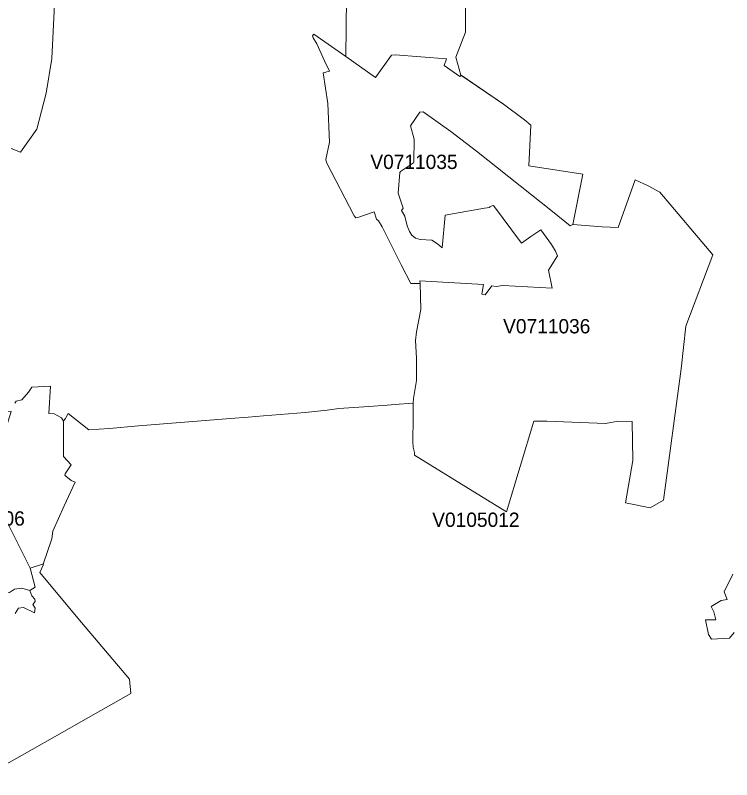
# Model space of a CAD drawing. Extents: x 369010 to 735936, y 6377141 to 6616555.
# Drawn here: x 561961 to 566968, y 6440113 to 6445455 of the extents above; entities that cross this region are included whole.
import ezdxf
from ezdxf.enums import TextEntityAlignment as Align

# ---------------------------------------------------------------- set-up
doc = ezdxf.new("R2010")
doc.units = 0
doc.header["$LTSCALE"] = 40
doc.layers.add('3', color=7, linetype='Continuous', lineweight=13)
doc.layers.add('4', color=7, linetype='Continuous')

msp = doc.modelspace()

# ---------------------------------------------------------------- linework, layer by layer
at = {"layer": '3'}
for points in [[(561923.82, 6447429.38), (561983.07, 6447166.23), (562031.23, 6446981.19), (562108.68, 6446711.59), (562090.48, 6446647.7), (562068.3, 6446609.8), (562016.33, 6446551.21), (562203.19, 6446078.37), (562218.75, 6446045.76), (562373.82, 6446084.82), (562268.23, 6445792.87), (562240.92, 6445791.72), (562236.29, 6445529.72), (562217.42, 6445153.2), (562175.88, 6444910.9), (562112.66, 6444659.5), (561998.13, 6444497.8), (561931.6, 6444525.28)], [(561931.6, 6444525.28), (561998.13, 6444497.8), (562112.66, 6444659.5), (562175.88, 6444910.9), (562217.42, 6445153.2), (562236.29, 6445529.72), (562240.92, 6445791.72), (562268.23, 6445792.87), (562373.82, 6446084.82), (562218.75, 6446045.76), (562203.19, 6446078.37), (562016.33, 6446551.21), (562068.3, 6446609.8), (562090.48, 6446647.7), (562108.68, 6446711.59), (562031.23, 6446981.19), (561983.07, 6447166.23), (561923.82, 6447429.38)], [(561957.75, 6442745.45), (561968.17, 6442758.52), (562005.91, 6442768.95), (562052.74, 6442821.08), (562076.25, 6442857.49), (562206.33, 6442862.63), (562195.91, 6442672.46), (562232.48, 6442669.81), (562284.45, 6442641.18), (562299.18, 6442618.84), (562299.18, 6442621.82), (562312.25, 6442636.38), (562316.56, 6442646.97), (562329.96, 6442672.79), (562474.45, 6442557.11), (562618.6, 6442567.86), (562821.68, 6442585.41), (563465.32, 6442637.87), (563587.96, 6442645.98), (563694.88, 6442654.92), (563986.33, 6442680.24), (564141.74, 6442694.64), (564221.84, 6442706.22), (564432.86, 6442721.78), (564560.79, 6442730.39), (564643.05, 6442737.01), (564707.76, 6442741.64), (564742.68, 6442745.45), (564744.5, 6442777.06), (564765.69, 6442903.01), (564765.69, 6443059.08), (564758.4, 6443182.38), (564765.02, 6443242.95), (564796.47, 6443400.18), (564789.85, 6443581.74), (564725.63, 6443580.42), (564657.45, 6443712.32), (564524.38, 6443976.14), (564500.22, 6444019.66), (564486.81, 6444030.59), (564468.77, 6444081.4), (564356.23, 6444041.34), (564341.83, 6444040.19), (564329.75, 6444053.43), (564135.61, 6444426.14), (564130.81, 6444447.99), (564157.96, 6444567.65), (564144.72, 6444838.74), (564111.95, 6445052.91), (564156.8, 6445063.66), (564121.71, 6445137.48), (564068.42, 6445256.14), (564041.94, 6445298.35), (564039.45, 6445310.6), (564047.4, 6445323.84), (564271.16, 6445166.28), (564276.29, 6445576.73)], [(564276.29, 6445576.73), (564271.16, 6445166.28), (564477.54, 6445020.3), (564589.59, 6445176.7), (564615.57, 6445179.35), (564975.05, 6445151.88), (564959.33, 6445103.72), (565068.72, 6445026.76), (565076.83, 6445036.19), (565076.17, 6445036.69), (565041.25, 6445161.64), (565108.78, 6445336.41), (565107.95, 6445545.45)], [(565107.95, 6445545.45), (565108.78, 6445336.41), (565041.25, 6445161.64), (565076.17, 6445036.69), (565373.42, 6444834.11), (565520.22, 6444724.38), (565565.07, 6444688.3), (565550.84, 6444402.31), (565928.52, 6444344.05), (565857.35, 6443993.35), (566063.4, 6443977.13), (566173.63, 6443972.16), (566292.46, 6444304.5), (566384.48, 6444262.79), (566465.25, 6444219.1), (566835.81, 6443781.83), (566647.14, 6443282.01), (566615.86, 6442983.94), (566490.57, 6442067.71), (566399.21, 6442013.42), (566225.93, 6442048.18), (566277.9, 6442344.27), (566272.77, 6442616.02), (566175.78, 6442618.34), (566086.9, 6442603.12), (565676.12, 6442617.68), (565586.42, 6442618.51), (565394.27, 6441984.46), (565220.66, 6442092.2), (564750.29, 6442380.18), (564750.13, 6442399.05), (564740.86, 6442436.95), (564738.71, 6442473.86), (564739.54, 6442526.98), (564740.86, 6442588.39), (564742.68, 6442745.45), (564707.76, 6442741.64), (564643.05, 6442737.01), (564560.79, 6442730.39), (564432.86, 6442721.78), (564221.84, 6442706.22), (564141.74, 6442694.64), (563986.33, 6442680.24), (563694.88, 6442654.92), (563587.96, 6442645.98), (563465.32, 6442637.87), (562821.68, 6442585.41), (562618.6, 6442567.86), (562474.45, 6442557.11), (562329.96, 6442672.79), (562316.56, 6442646.97), (562312.25, 6442636.38), (562299.18, 6442621.82), (562298.02, 6442372.73)], [(561882.11, 6441958.48), (562064.5, 6441591.06), (562157.34, 6441622.84), (562157.84, 6441625.98), (562217.09, 6441796.12), (562223.88, 6441849.41), (562302.49, 6442026.66), (562379.78, 6442191.51), (562352.47, 6442205.08), (562313.91, 6442233.88), (562308.28, 6442240.83), (562308.94, 6442249.93), (562351.64, 6442312.66), (562298.02, 6442372.73), (562299.18, 6442618.84), (562284.45, 6442641.18), (562232.48, 6442669.81), (562195.91, 6442672.46), (562206.33, 6442862.63), (562076.25, 6442857.49), (562052.74, 6442821.08), (562005.91, 6442768.95), (561968.17, 6442758.52), (561957.75, 6442745.45)], [(562298.02, 6442372.73), (562351.64, 6442312.66), (562308.94, 6442249.93), (562308.28, 6442240.83), (562313.91, 6442233.88), (562352.47, 6442205.08), (562379.78, 6442191.51), (562302.49, 6442026.66), (562223.88, 6441849.41), (562217.09, 6441796.12), (562157.84, 6441625.98), (562156.02, 6441612.9), (562132.35, 6441560.11), (562398.15, 6441241.02), (562760.27, 6440815.01), (562769.21, 6440715.54), (562558.36, 6440597.04), (562234.63, 6440413), (562079.89, 6440324.13), (561701.55, 6440113.11)], [(561701.55, 6440113.11), (562079.89, 6440324.13), (562234.63, 6440413), (562558.36, 6440597.04), (562769.21, 6440715.54), (562760.27, 6440815.01), (562398.15, 6441241.02), (562132.35, 6441560.11), (562156.02, 6441612.9), (562157.34, 6441622.84), (562064.5, 6441591.06), (562100.91, 6441458.16), (562061.85, 6441434.66), (562077.4, 6441398.25), (562098.26, 6441374.74), (562100.91, 6441359.19), (562082.7, 6441338.33), (562100.91, 6441312.18), (562095.61, 6441278.42), (562017.49, 6441317.48), (561983.73, 6441312.18), (561960.23, 6441275.77)], [(566985.26, 6441142.87), (566953.98, 6441101.17), (566827.87, 6441096.37), (566805.69, 6441128.97), (566786.16, 6441229.43), (566857.82, 6441229.43), (566842.26, 6441285.54), (566824.06, 6441323.44), (566895.23, 6441365.97), (566936.93, 6441372.59), (566916.08, 6441426.05), (566977.32, 6441548.69)], [(566977.32, 6441548.69), (566916.08, 6441426.05), (566936.93, 6441372.59), (566895.23, 6441365.97), (566824.06, 6441323.44), (566842.26, 6441285.54), (566857.82, 6441229.43), (566786.16, 6441229.43), (566805.69, 6441128.97), (566827.87, 6441096.37), (566953.98, 6441101.17), (566985.26, 6441142.87)], [(561960.23, 6441275.77), (561983.73, 6441312.18), (562017.49, 6441317.48), (562095.61, 6441278.42), (562100.91, 6441312.18), (562082.7, 6441338.33), (562100.91, 6441359.19), (562098.26, 6441374.74), (562077.4, 6441398.25), (562061.85, 6441434.66), (562007.07, 6441452.86), (561955.1, 6441445.08)]]:
    msp.add_lwpolyline(points, dxfattribs=at)
for points in [[(564789.85, 6443581.74), (564788.53, 6443599.78), (565233.57, 6443574.46), (565222.64, 6443506.6), (565245.65, 6443501.8), (565291, 6443563.53), (565322.44, 6443561.05), (565368.45, 6443567.18), (565714.19, 6443548.97), (565688.87, 6443673.6), (565751.76, 6443774.06), (565737.19, 6443806.66), (565708.23, 6443852.67), (565634.42, 6443956.77), (565564.24, 6443908.28), (565500.19, 6443862.44), (565303.74, 6444126.08), (565277.09, 6444120.12), (565277.09, 6444112.84), (565240.85, 6444107.88), (564966.44, 6444059.55), (564945.75, 6443830.82), (564913.15, 6443858.79), (564873.26, 6443882.96), (564790.51, 6443887.76), (564757.74, 6443898.68), (564733.58, 6443919.2), (564716.7, 6443943.37), (564699.65, 6443983.25), (564682.77, 6444052.27), (564661.09, 6444091), (564671.85, 6444106.72), (564636.92, 6444211.98), (564649.5, 6444355.97), (564654.47, 6444364.41), (564743.84, 6444424.98), (564747.48, 6444430.94), (564748.64, 6444589.49), (564723.32, 6444683.83), (564788.69, 6444778.17), (564811.53, 6444780.65), (565005, 6444642.62), (565185.24, 6444505.91), (565715.51, 6444083.71), (565838.15, 6443983.25), (565857.35, 6443993.35), (565928.52, 6444344.05), (565550.84, 6444402.31), (565565.07, 6444688.3), (565520.22, 6444724.38), (565373.42, 6444834.11), (565076.83, 6445036.19), (565068.72, 6445026.76), (564959.33, 6445103.72), (564975.05, 6445151.88), (564615.57, 6445179.35), (564589.59, 6445176.7), (564477.54, 6445020.3), (564271.16, 6445166.28), (564047.4, 6445323.84), (564039.45, 6445310.6), (564041.94, 6445298.35), (564068.42, 6445256.14), (564121.71, 6445137.48), (564156.8, 6445063.66), (564111.95, 6445052.91), (564144.72, 6444838.74), (564157.96, 6444567.65), (564130.81, 6444447.99), (564135.61, 6444426.14), (564329.75, 6444053.43), (564341.83, 6444040.19), (564356.23, 6444041.34), (564468.77, 6444081.4), (564486.81, 6444030.59), (564500.22, 6444019.66), (564524.38, 6443976.14), (564657.45, 6443712.32), (564725.63, 6443580.42)], [(564789.85, 6443581.74), (564796.47, 6443400.18), (564765.02, 6443242.95), (564758.4, 6443182.38), (564765.69, 6443059.08), (564765.69, 6442903.01), (564744.5, 6442777.06), (564742.68, 6442745.45), (564740.86, 6442588.39), (564739.54, 6442526.98), (564738.71, 6442473.86), (564740.86, 6442436.95), (564750.13, 6442399.05), (564750.29, 6442380.18), (565220.66, 6442092.2), (565394.27, 6441984.46), (565586.42, 6442618.51), (565676.12, 6442617.68), (566086.9, 6442603.12), (566175.78, 6442618.34), (566272.77, 6442616.02), (566277.9, 6442344.27), (566225.93, 6442048.18), (566399.21, 6442013.42), (566490.57, 6442067.71), (566615.86, 6442983.94), (566647.14, 6443282.01), (566835.81, 6443781.83), (566465.25, 6444219.1), (566384.48, 6444262.79), (566292.46, 6444304.5), (566173.63, 6443972.16), (566063.4, 6443977.13), (565857.35, 6443993.35), (565838.15, 6443983.25), (565715.51, 6444083.71), (565185.24, 6444505.91), (565005, 6444642.62), (564811.53, 6444780.65), (564788.69, 6444778.17), (564723.32, 6444683.83), (564748.64, 6444589.49), (564747.48, 6444430.94), (564743.84, 6444424.98), (564654.47, 6444364.41), (564649.5, 6444355.97), (564636.92, 6444211.98), (564671.85, 6444106.72), (564661.09, 6444091), (564682.77, 6444052.27), (564699.65, 6443983.25), (564716.7, 6443943.37), (564733.58, 6443919.2), (564757.74, 6443898.68), (564790.51, 6443887.76), (564873.26, 6443882.96), (564913.15, 6443858.79), (564945.75, 6443830.82), (564966.44, 6444059.55), (565240.85, 6444107.88), (565277.09, 6444112.84), (565277.09, 6444120.12), (565303.74, 6444126.08), (565500.19, 6443862.44), (565564.24, 6443908.28), (565634.42, 6443956.77), (565708.23, 6443852.67), (565737.19, 6443806.66), (565751.76, 6443774.06), (565688.87, 6443673.6), (565714.19, 6443548.97), (565368.45, 6443567.18), (565322.44, 6443561.05), (565291, 6443563.53), (565245.65, 6443501.8), (565222.64, 6443506.6), (565233.57, 6443574.46), (564788.53, 6443599.78)], [(562061.85, 6441434.66), (562100.91, 6441458.16), (562064.5, 6441591.06), (561882.11, 6441958.48), (561845.7, 6442057.45), (561806.64, 6442286.84), (561932.92, 6442685.54), (561698.57, 6442690.67), (561573.44, 6442375.38), (561487.55, 6442112.23), (561477.12, 6441979.33), (561443.19, 6441802.08), (561473.15, 6441445.08), (561921.17, 6441421.75), (561955.1, 6441445.08), (562007.07, 6441452.86)]]:
    msp.add_lwpolyline(points, close=True, dxfattribs=at)

# ---------------------------------------------------------------- texts
at = {"layer": '4'}
for s, p in [('V0711035', (564747.48, 6444380.94)), ('V0711036', (565675.54, 6443232.4)), ('V0711006', (561722.59, 6441888.85)), ('V0105012', (565180.26, 6441879.94))]:
    msp.add_text(s, height=100, dxfattribs=at).set_placement(p, align=Align.CENTER)

doc.saveas('drawing.dxf')
